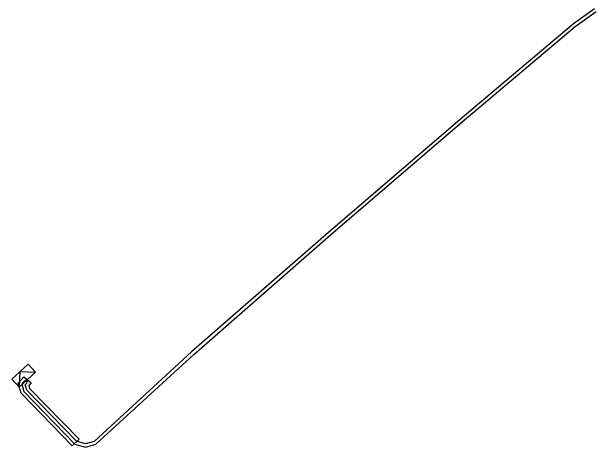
# Model space of a CAD drawing. Extents: x -544780 to -541582, y -1198995 to -1196551.
# Drawn here: x -543717.57 to -543680.79, y -1197542.48 to -1197515.08 of the extents above; entities that cross this region are included whole.
import ezdxf

# ---------------------------------------------------------------- set-up
doc = ezdxf.new("R2010")
doc.units = 0
for name, color, linetype in [('Vrstva 20', 7, 'Continuous'), ('Vrstva 31', 7, 'Continuous'), ('Vrstva 5', 7, 'Continuous'), ('Vrstva 9', 7, 'Continuous')]:
    doc.layers.add(name, color=color, linetype=linetype)

# ---------------------------------------------------------------- blocks, each defined once
blk = doc.blocks.new('NN630')
at = {"layer": 'Vrstva 9'}
for points in [[(-0.003, -0.7), (-0.703, 0)], [(-0.703, -0.7), (-0.703, 0), (0.697, 0), (0.697, -0.7)], [(-0.003, -0.7), (0.697, 0)], [(-0.703, -0.7), (0.697, -0.7)]]:
    blk.add_lwpolyline(points, dxfattribs=at)

msp = doc.modelspace()

# ---------------------------------------------------------------- linework, layer by layer
at = {"layer": 'Vrstva 20'}
msp.add_lwpolyline([(-543713.755, -1197542.399), (-543716.98, -1197539.083), (-543717.151, -1197538.445), (-543716.808, -1197538.045), (-543716.352, -1197538.435), (-543716.489, -1197538.595), (-543716.44, -1197538.777), (-543713.325, -1197541.981)], close=True, dxfattribs=at)
at = {"layer": 'Vrstva 5'}
msp.add_lwpolyline([(-543680.894, -1197514.905), (-543682.231, -1197515.851), (-543689.355, -1197521.864), (-543697.635, -1197528.974), (-543706.247, -1197536.485), (-543712.371, -1197542.111), (-543712.929, -1197542.276), (-543713.486, -1197542.102), (-543716.62, -1197538.879), (-543716.71, -1197538.545), (-543716.62, -1197538.44), (-543716.58, -1197538.24), (-543716.789, -1197538.331), (-543716.93, -1197538.495), (-543716.8, -1197538.981), (-543713.594, -1197542.278), (-543712.931, -1197542.484), (-543712.269, -1197542.289), (-543706.113, -1197536.635), (-543697.505, -1197529.126), (-543689.225, -1197522.016), (-543682.109, -1197516.009), (-543680.786, -1197515.075)], dxfattribs=at)

# ---------------------------------------------------------------- block references
at = {"layer": 'Vrstva 31', "rotation": -137.48956828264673}
msp.add_blockref('NN630', (-543716.58, -1197538.24), dxfattribs=at)

doc.saveas('drawing.dxf')
